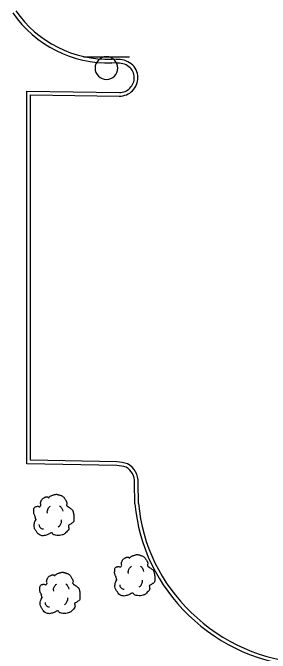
# Model space of a CAD drawing. Extents: x 2145380 to 2157287, y 139568 to 149130.
# Drawn here: x 2152011.3 to 2152053.5, y 143103.2 to 143208.6 of the extents above; entities that cross this region are included whole.
import ezdxf

# ---------------------------------------------------------------- set-up
doc = ezdxf.new("R2010")
doc.units = 0
for name, color, linetype in [('TOPO_Curb Back', 7, 'Continuous'), ('TOPO_Sign', 7, 'Continuous'), ('TOPO_Tree', 7, 'Continuous')]:
    doc.layers.add(name, color=color, linetype=linetype)

# ---------------------------------------------------------------- blocks, each defined once
blk = doc.blocks.new('TREE')
at = {"layer": 'TOPO_Tree'}
for points in [[(-14.07, -0.4), (-14.17, 0.5), (-14.37, 1.38), (-14.6, 2.25), (-14.84, 3.17), (-15.47, 3.96), (-15.66, 4.9), (-15.8, 5.59), (-15.71, 6.31), (-15.66, 7.01), (-15.6, 7.91), (-15.72, 8.8), (-15.13, 9.66), (-14.62, 10.42), (-13.76, 10.49), (-13.02, 10.72), (-12.18, 10.98), (-11.06, 10), (-10.37, 10.72), (-9.4, 11.74), (-10.29, 13.28), (-9.84, 14.42), (-9.56, 15.15), (-9.32, 15.89), (-8.78, 16.54), (-8.18, 17.26), (-7.5, 17.68), (-6.67, 18.13), (-6.14, 18.41), (-5.61, 18.61), (-5.08, 18.66), (-4.55, 18.71), (-4.02, 18.54), (-3.49, 18.13)], [(-3.49, 17.6), (-3.07, 18.27), (-2.58, 18.8), (-1.9, 19.19), (-1.05, 19.68), (-0.19, 19.96), (0.74, 20.24), (1.62, 20.51), (2.51, 20.82), (3.39, 20.77), (4.1, 20.73), (4.8, 20.47), (5.51, 20.24), (6.43, 19.95), (7.32, 19.73), (8.15, 19.19), (9.36, 18.4), (10.02, 17.21), (10.8, 16.01), (11.24, 15.33), (11.58, 14.62), (11.86, 13.89), (12.17, 13.08), (11.37, 12.02), (11.86, 11.25), (12, 11.03), (12.18, 10.86), (12.39, 10.72), (12.91, 10.35), (13.45, 10.02), (13.97, 9.66), (14.7, 9.16), (15.41, 8.68), (16.09, 8.07), (16.7, 7.53), (16.93, 6.73), (17.15, 5.95), (17.59, 4.38), (17.71, 2.77), (17.68, 1.19), (17.65, -0.25), (17.83, -2.22), (16.62, -3.04), (15.47, -3.83), (14.31, -4.58), (13.16, -5.35)], [(-4.21, 5.09), (-4.46, 6.09), (-4.3, 7.21), (-3.84, 8.21), (-3.33, 9.34), (-2.71, 10.27), (-1.64, 10.97)], [(5.89, 11.15), (6.5, 10.68), (6.96, 10.17), (7.36, 9.5), (7.93, 8.56), (8.31, 7.6), (8.46, 6.56)], [(13.16, -5.34), (13.25, -5.81), (13.36, -6.28), (13.45, -6.75), (13.76, -8.52), (12.24, -10.03), (10.8, -11.51), (9.98, -12.34), (9.13, -12.77), (8.15, -13.1), (5.97, -13.83), (3.32, -13.56), (1.27, -13.1), (0.49, -12.92), (-0.06, -11.44), (-0.84, -11.51), (-2.04, -11.61), (-3.28, -12.78), (-4.55, -13.1), (-6.06, -13.47), (-7.77, -14.03), (-9.31, -13.62), (-11.36, -13.09), (-12.84, -11.41), (-14.07, -9.39), (-15.32, -7.35), (-15.61, -5.13), (-15.13, -3.04), (-14.87, -1.89), (-13.91, -0.75), (-13.54, 0.13)], [(-11.38, -4.46), (-11.47, -5.41), (-11.03, -6.32), (-10.09, -7.22), (-9.3, -7.97), (-8.49, -8.26), (-7.7, -8.14)], [(4.79, -6.29), (5.71, -5.66), (6.3, -4.92), (6.81, -3.91), (7.36, -2.81), (7.63, -1.7), (7.54, -0.6)]]:
    blk.add_open_spline(points, degree=3, dxfattribs=at)

msp = doc.modelspace()

# ---------------------------------------------------------------- linework, layer by layer
at = {"layer": 'TOPO_Curb Back'}
for points in [[(2152028.21, 143200.88), (2152027.54, 143200.91)], [(2152028.22, 143200.27), (2152027.53, 143200.31)], [(2152028.32, 143134.12), (2152013.55, 143134.37), (2152013.54, 143195.67), (2152028.74, 143195.46)], [(2152028.35, 143134.72), (2152014.15, 143134.96), (2152014.14, 143195.06), (2152028.73, 143194.86)], [(2152031.29, 143127.82), (2152031.23, 143131.31)], [(2152031.89, 143127.85), (2152031.83, 143131.3)]]:
    msp.add_lwpolyline(points, dxfattribs=at)
for centre, radius, start, end in [((2152026.97, 143219.39), 19.09, 214.5949, 271.6798), ((2152026.97, 143219.39), 18.49, 214.5982, 271.7605), ((2152028.51, 143197.32), 3.57, 52.4145, 94.8348), ((2152028.51, 143197.32), 2.97, 52.4445, 95.6225), ((2152028.91, 143197.87), 2.29, 1.2427, 52.028), ((2152028.91, 143197.87), 2.89, 1.2136, 52.0711), ((2152028.77, 143197.88), 3.02, 269.3081, 1.0057), ((2152028.77, 143197.88), 2.42, 269.3247, 0.9807), ((2152027.83, 143127.6), 7.14, 71.5804, 85.8637), ((2152028.51, 143131.45), 3.33, 357.464, 61.6926), ((2152027.83, 143127.6), 6.54, 72.057, 85.7169), ((2152028.51, 143131.45), 2.73, 357.0901, 60.6314), ((2152059.91, 143130.34), 28.73, 185.0371, 226.4516), ((2152059.91, 143130.34), 28.13, 185.08, 226.4632), ((2152060.82, 143130.49), 29.47, 225.3689, 267.39), ((2152060.82, 143130.49), 28.87, 225.3573, 267.3618)]:
    msp.add_arc(centre, radius, start, end, dxfattribs=at)
at = {"layer": 'TOPO_Sign'}
for points in [[(2152022.88, 143201.33), (2152030.38, 143201.33)], [(2152026.63, 143201.33), (2152026.63, 143201.33)], [(2152024.76, 143199.46), (2152024.76, 143199.46)], [(2152028.5, 143199.46), (2152028.5, 143199.46)], [(2152026.63, 143197.59), (2152026.63, 143197.59)]]:
    msp.add_lwpolyline(points, dxfattribs=at)
for start, end in [(90, 180), (360, 90), (180, 270), (270, 0)]:
    msp.add_arc((2152026.63, 143199.46), 1.87, start, end, dxfattribs=at)

# ---------------------------------------------------------------- block references
at = {"layer": 'TOPO_Tree', "xscale": 0.19685000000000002, "yscale": 0.19685000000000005}
for p in [(2152017.78, 143125.28), (2152031.06, 143115.37), (2152018.79, 143112.46)]:
    msp.add_blockref('TREE', p, dxfattribs=at)

doc.saveas('drawing.dxf')
